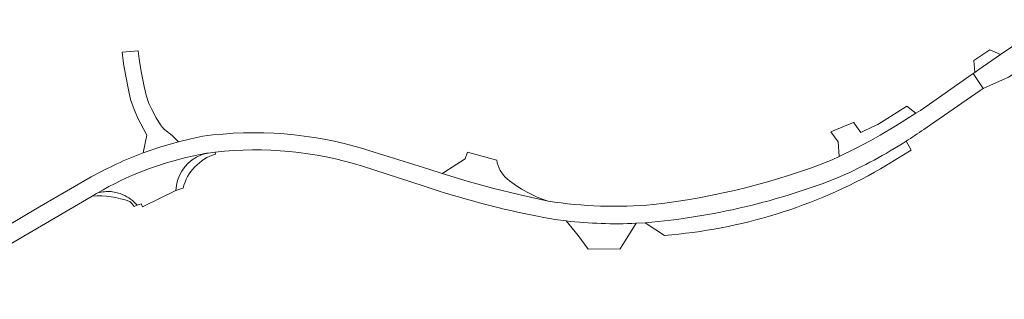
# Model space of a CAD drawing. Header units: metres. Extents: x 166325 to 190320, y 381923 to 404576.
# Tile 977 of 1056: x 181979 to 182165, y 385205 to 385258. Entities that reach past the tile are written whole.
import ezdxf

# ---------------------------------------------------------------- set-up
doc = ezdxf.new("R2010")
doc.units = ezdxf.units.M
for name, color, linetype, lineweight in [('B-WE-VH-VERHARDING_ASFALT-GV', 8, 'Continuous', 18), ('B-WE-VH-VERHARDING_BETON-GV', 8, 'Continuous', 18), ('B-WE-VH-VERHARDING_BETONSTRAATSTEEN-GV', 8, 'Continuous', 18), ('B-WE-VH-VERHARDING_STRAATBAKSTEEN-GV', 8, 'Continuous', 18)]:
    doc.layers.add(name, color=color, linetype=linetype, lineweight=lineweight)

msp = doc.modelspace()

# ---------------------------------------------------------------- linework, layer by layer
at = {"layer": 'B-WE-VH-VERHARDING_ASFALT-GV', "flags": 128}
for points in [[(182149.602, 385236.892), (182150.854, 385237.781), (182160.271, 385244.233), (182160.835, 385244.62), (182158.937, 385247.449), (182158.765, 385247.329), (182148.952, 385240.477), (182148.099, 385239.938), (182144.325, 385237.555), (182141.331, 385235.838), (182139.578, 385234.832), (182136.605, 385233.258), (182133.591, 385231.763), (182132.273, 385231.139)], [(182149.602, 385236.892), (182150.854, 385237.781), (182160.271, 385244.233), (182160.835, 385244.62), (182158.937, 385247.449), (182158.765, 385247.329), (182148.952, 385240.477), (182148.099, 385239.938), (182144.325, 385237.555), (182141.331, 385235.838), (182139.578, 385234.832), (182136.605, 385233.258), (182133.591, 385231.763), (182132.273, 385231.139)], [(182149.602, 385236.892), (182150.854, 385237.781), (182160.271, 385244.233), (182160.835, 385244.62), (182158.937, 385247.449), (182158.765, 385247.329), (182148.952, 385240.477), (182148.099, 385239.938), (182144.325, 385237.555), (182141.331, 385235.838), (182139.578, 385234.832), (182136.605, 385233.258), (182133.591, 385231.763), (182132.273, 385231.139)], [(182013.416, 385235.609), (182011.118, 385235.131), (182008.837, 385234.576), (182005.47, 385233.605), (182002.156, 385232.464)], [(182013.416, 385235.609), (182011.118, 385235.131), (182008.837, 385234.576), (182005.47, 385233.605), (182002.156, 385232.464)], [(182013.416, 385235.609), (182011.118, 385235.131), (182008.837, 385234.576), (182005.47, 385233.605), (182002.156, 385232.464)], [(182014.405, 385232.435), (182015.733, 385232.598)], [(182014.405, 385232.435), (182015.733, 385232.598)], [(182014.405, 385232.435), (182015.733, 385232.598)], [(182078.618, 385223.351), (182073.357, 385224.52), (182068.129, 385225.826), (182063.354, 385227.145), (182058.611, 385228.578), (182056.092, 385229.39), (182044.785, 385232.903), (182043.827, 385233.201)], [(182078.618, 385223.351), (182073.357, 385224.52), (182068.129, 385225.826), (182063.354, 385227.145), (182058.611, 385228.578), (182056.092, 385229.39), (182044.785, 385232.903), (182043.827, 385233.201)], [(182078.618, 385223.351), (182073.357, 385224.52), (182068.129, 385225.826), (182063.354, 385227.145), (182058.611, 385228.578), (182056.092, 385229.39), (182044.785, 385232.903), (182043.827, 385233.201)], [(182012.579, 385232.117), (182013.82, 385232.355)], [(182012.579, 385232.117), (182013.82, 385232.355)], [(182012.579, 385232.117), (182013.82, 385232.355)], [(182043.562, 385229.944), (182055.025, 385226.234), (182058.046, 385225.256)], [(182043.562, 385229.944), (182055.025, 385226.234), (182058.046, 385225.256)], [(182043.562, 385229.944), (182055.025, 385226.234), (182058.046, 385225.256)], [(181992.345, 385227.91), (181982.139, 385222.02), (181967.863, 385213.61), (181963.806, 385211.713), (181963.743, 385211.683), (181962.167, 385210.938), (181959.77, 385209.806), (181959.725, 385209.785)], [(181992.345, 385227.91), (181982.139, 385222.02), (181967.863, 385213.61), (181963.806, 385211.713), (181963.743, 385211.683), (181962.167, 385210.938), (181959.77, 385209.806), (181959.725, 385209.785)], [(181992.345, 385227.91), (181982.139, 385222.02), (181967.863, 385213.61), (181963.806, 385211.713), (181963.743, 385211.683), (181962.167, 385210.938), (181959.77, 385209.806), (181959.725, 385209.785)], [(181993.558, 385224.911), (181994.598, 385225.517)], [(181993.558, 385224.911), (181994.598, 385225.517)], [(181960.786, 385204.804), (181964.316, 385207.426), (181964.438, 385207.516), (181964.526, 385207.576), (181968.885, 385210.526), (181992.539, 385224.316), (181993.353, 385224.791), (181993.558, 385224.911)], [(181960.786, 385204.804), (181964.316, 385207.426), (181964.438, 385207.516), (181964.526, 385207.576), (181968.885, 385210.526), (181992.539, 385224.316), (181993.353, 385224.791), (181993.558, 385224.911)], [(181960.786, 385204.804), (181964.316, 385207.426), (181964.438, 385207.516), (181964.526, 385207.576), (181968.885, 385210.526), (181992.539, 385224.316), (181993.353, 385224.791), (181993.558, 385224.911)], [(182077.856, 385220.236), (182079.96, 385219.904), (182082.072, 385219.627)], [(182077.856, 385220.236), (182079.96, 385219.904), (182082.072, 385219.627)], [(182077.856, 385220.236), (182079.96, 385219.904), (182082.072, 385219.627)], [(182082.072, 385219.627), (182084.341, 385216.853), (182086.213, 385214.276)], [(182082.072, 385219.627), (182084.341, 385216.853), (182086.213, 385214.276)], [(182086.213, 385214.276), (182092.222, 385214.351), (182095.264, 385219.163)], [(182086.213, 385214.276), (182092.222, 385214.351), (182095.264, 385219.163)], [(182095.264, 385219.163), (182096.995, 385219.264), (182097.068, 385219.268)], [(182095.264, 385219.163), (182096.995, 385219.264), (182097.068, 385219.268)], [(182095.264, 385219.163), (182096.995, 385219.264), (182097.068, 385219.268)]]:
    msp.add_lwpolyline(points, dxfattribs=at)
at = {"layer": 'B-WE-VH-VERHARDING_ASFALT-GV'}
for points in [[(182043.827, 385233.201, 0.1079897), (182013.416, 385235.609)], [(182043.827, 385233.201, 0.1079897), (182013.416, 385235.609)], [(182146.255, 385234.657, 0.0104058), (182149.602, 385236.892)], [(182146.255, 385234.657, 0.0104058), (182149.602, 385236.892)], [(182146.255, 385234.657, 0.0104058), (182149.602, 385236.892)], [(182133.895, 385227.991, 0.0365773), (182146.255, 385234.657)], [(182133.895, 385227.991, 0.0365773), (182146.255, 385234.657)], [(182133.895, 385227.991, 0.0365773), (182146.255, 385234.657)], [(182015.733, 385232.598, -0.1039889), (182043.562, 385229.944)], [(182015.733, 385232.598, -0.1039889), (182043.562, 385229.944)], [(182015.733, 385232.598, -0.1039889), (182043.562, 385229.944)], [(182002.156, 385232.464, 0.0391692), (181992.345, 385227.91)], [(182002.156, 385232.464, 0.0391692), (181992.345, 385227.91)], [(182002.156, 385232.464, 0.0391692), (181992.345, 385227.91)], [(181994.598, 385225.517, -0.076292), (182012.579, 385232.117)], [(181994.598, 385225.517, -0.076292), (182012.579, 385232.117)], [(182013.82, 385232.355, -0.0035855), (182014.405, 385232.435)], [(182013.82, 385232.355, -0.0035855), (182014.405, 385232.435)], [(182013.82, 385232.355, -0.0035855), (182014.405, 385232.435)], [(182132.273, 385231.139, -0.0662169), (182098.503, 385222.721)], [(182132.273, 385231.139, -0.0662169), (182098.503, 385222.721)], [(182132.273, 385231.139, -0.0662169), (182098.503, 385222.721)], [(182097.068, 385219.268, 0.0743762), (182133.895, 385227.991)], [(182097.068, 385219.268, 0.0743762), (182133.895, 385227.991)], [(182097.068, 385219.268, 0.0743762), (182133.895, 385227.991)], [(182058.046, 385225.256, 0.0280559), (182077.856, 385220.236)], [(182058.046, 385225.256, 0.0280559), (182077.856, 385220.236)], [(182058.046, 385225.256, 0.0280559), (182077.856, 385220.236)], [(182098.503, 385222.721, -0.0609514), (182078.618, 385223.351)], [(182098.503, 385222.721, -0.0609514), (182078.618, 385223.351)], [(182098.503, 385222.721, -0.0609514), (182078.618, 385223.351)], [(182082.072, 385219.627, 0.0409313), (182095.264, 385219.163)], [(182082.072, 385219.627, 0.0409313), (182095.264, 385219.163)], [(182095.264, 385219.163, -0.0409313), (182082.072, 385219.627)], [(182082.072, 385219.627, 0.0409313), (182095.264, 385219.163)], [(182095.264, 385219.163, -0.0409313), (182082.072, 385219.627)]]:
    msp.add_lwpolyline(points, format="xyb", dxfattribs=at)
at = {"layer": 'B-WE-VH-VERHARDING_BETON-GV', "flags": 128}
for points in [[(182015.806, 385232.25), (182015.733, 385232.598), (182014.405, 385232.435)], [(182015.806, 385232.25), (182015.733, 385232.598), (182014.405, 385232.435)], [(182015.806, 385232.25), (182015.733, 385232.598), (182014.405, 385232.435)], [(182008.342, 385225.338), (182008.48, 385225.406), (182009.473, 385225.756), (182009.673, 385225.826)], [(182008.342, 385225.338), (182008.48, 385225.406), (182009.473, 385225.756), (182009.673, 385225.826)], [(182008.342, 385225.338), (182008.48, 385225.406), (182009.473, 385225.756), (182009.673, 385225.826)], [(181993.558, 385224.911), (181993.353, 385224.791), (181992.539, 385224.316)], [(181993.558, 385224.911), (181993.353, 385224.791), (181992.539, 385224.316)], [(181993.558, 385224.911), (181993.353, 385224.791), (181992.539, 385224.316)], [(182000.462, 385222.366), (182000.986, 385222.567)], [(182000.462, 385222.366), (182000.986, 385222.567)], [(182000.462, 385222.366), (182000.986, 385222.567)]]:
    msp.add_lwpolyline(points, dxfattribs=at)
at = {"layer": 'B-WE-VH-VERHARDING_BETON-GV'}
for points in [[(182012.237, 385231.66, 0.2662909), (182008.342, 385225.338)], [(182012.237, 385231.66, 0.2662909), (182008.342, 385225.338)], [(182009.673, 385225.826, -0.2576253), (182015.806, 385232.25)], [(182009.673, 385225.826, -0.2576253), (182015.806, 385232.25)], [(182009.673, 385225.826, -0.2576253), (182015.806, 385232.25)], [(182014.405, 385232.435, 0.0778917), (182012.237, 385231.66)], [(182014.405, 385232.435, 0.0778917), (182012.237, 385231.66)], [(181996.079, 385225.141, 0.0888739), (181993.558, 385224.911)], [(181996.079, 385225.141, 0.0888739), (181993.558, 385224.911)], [(181996.079, 385225.141, 0.0888739), (181993.558, 385224.911)], [(181998.329, 385224.568, 0.0812691), (181996.079, 385225.141)], [(181998.329, 385224.568, 0.0812691), (181996.079, 385225.141)], [(181998.329, 385224.568, 0.0812691), (181996.079, 385225.141)], [(181992.539, 385224.316, -0.1022635), (181999.597, 385223.284)], [(181992.539, 385224.316, -0.1022635), (181999.597, 385223.284)], [(181992.539, 385224.316, -0.1022635), (181999.597, 385223.284)], [(182000.986, 385222.567, 0.1176715), (181998.329, 385224.568)], [(182000.986, 385222.567, 0.1176715), (181998.329, 385224.568)], [(181999.597, 385223.284, -0.0465596), (182000.462, 385222.366)], [(181999.597, 385223.284, -0.0465596), (182000.462, 385222.366)], [(181999.597, 385223.284, -0.0465596), (182000.462, 385222.366)]]:
    msp.add_lwpolyline(points, format="xyb", dxfattribs=at)
at = {"layer": 'B-WE-VH-VERHARDING_BETONSTRAATSTEEN-GV', "flags": 128}
for points in [[(182165.628, 385246.8), (182176.038, 385253.596), (182173.562, 385257.628), (182171.269, 385256.033), (182166.583, 385252.771), (182164.077, 385251.027), (182160.017, 385248.201), (182159.257, 385247.672), (182158.937, 385247.449), (182160.835, 385244.62), (182160.922, 385244.679), (182162.099, 385245.21)], [(182165.628, 385246.8), (182176.038, 385253.596), (182173.562, 385257.628), (182171.269, 385256.033), (182166.583, 385252.771), (182164.077, 385251.027), (182160.017, 385248.201), (182159.257, 385247.672), (182158.937, 385247.449), (182160.835, 385244.62), (182160.922, 385244.679), (182162.099, 385245.21)], [(182165.628, 385246.8), (182176.038, 385253.596), (182173.562, 385257.628), (182171.269, 385256.033), (182166.583, 385252.771), (182164.077, 385251.027), (182160.017, 385248.201), (182159.257, 385247.672), (182158.937, 385247.449), (182160.835, 385244.62), (182160.922, 385244.679), (182162.099, 385245.21)], [(182162.104, 385251.906), (182159.059, 385249.911), (182159.257, 385247.672), (182160.017, 385248.201), (182164.077, 385251.027)], [(182162.104, 385251.906), (182159.059, 385249.911), (182159.257, 385247.672), (182160.017, 385248.201), (182164.077, 385251.027)], [(182162.104, 385251.906), (182159.059, 385249.911), (182159.257, 385247.672), (182160.017, 385248.201), (182164.077, 385251.027)], [(182148.099, 385239.938), (182146.4, 385241.306), (182140.913, 385237.853), (182139.92, 385237.382), (182138.066, 385236.502), (182137.712, 385236.334), (182136.391, 385238.121), (182136.44, 385238.299), (182132.032, 385236.416), (182133.407, 385234.523), (182133.591, 385231.763), (182136.605, 385233.258), (182139.578, 385234.832), (182141.331, 385235.838), (182144.325, 385237.555)], [(182148.099, 385239.938), (182146.4, 385241.306), (182140.913, 385237.853), (182139.92, 385237.382), (182138.066, 385236.502), (182137.712, 385236.334), (182136.391, 385238.121), (182136.44, 385238.299), (182132.032, 385236.416), (182133.407, 385234.523), (182133.591, 385231.763), (182136.605, 385233.258), (182139.578, 385234.832), (182141.331, 385235.838), (182144.325, 385237.555)]]:
    msp.add_lwpolyline(points, close=True, dxfattribs=at)
at = {"layer": 'B-WE-VH-VERHARDING_BETONSTRAATSTEEN-GV'}
for points in [[(182146.255, 385234.657, -0.0365773), (182133.895, 385227.991)], [(182146.255, 385234.657, -0.0365773), (182133.895, 385227.991)], [(182012.579, 385232.117, 0.076292), (181994.598, 385225.517)], [(182012.579, 385232.117, 0.076292), (181994.598, 385225.517)], [(182012.579, 385232.117, 0.076292), (181994.598, 385225.517)], [(182008.342, 385225.338, -0.2662909), (182012.237, 385231.66)], [(182008.342, 385225.338, -0.2662909), (182012.237, 385231.66)], [(182008.342, 385225.338, -0.2662909), (182012.237, 385231.66)], [(182012.237, 385231.66, -0.0778917), (182014.405, 385232.435)], [(182012.237, 385231.66, -0.0778917), (182014.405, 385232.435)], [(182012.237, 385231.66, -0.0778917), (182014.405, 385232.435)], [(182014.405, 385232.435, 0.0035855), (182013.82, 385232.355)], [(182014.405, 385232.435, 0.0035855), (182013.82, 385232.355)], [(182100.637, 385216.884, 0.1107357), (182141.437, 385229.454)], [(182100.637, 385216.884, 0.1107357), (182141.437, 385229.454)], [(182133.895, 385227.991, -0.0743762), (182097.068, 385219.268)], [(182133.895, 385227.991, -0.0743762), (182097.068, 385219.268)], [(181993.558, 385224.911, -0.0888739), (181996.079, 385225.141)], [(181993.558, 385224.911, -0.0888739), (181996.079, 385225.141)], [(181996.079, 385225.141, -0.0812691), (181998.329, 385224.568)], [(181996.079, 385225.141, -0.0812691), (181998.329, 385224.568)], [(181998.329, 385224.568, -0.1176715), (182000.986, 385222.567)], [(181998.329, 385224.568, -0.1176715), (182000.986, 385222.567)], [(181998.329, 385224.568, -0.1176715), (182000.986, 385222.567)]]:
    msp.add_lwpolyline(points, format="xyb", dxfattribs=at)
at = {"layer": 'B-WE-VH-VERHARDING_BETONSTRAATSTEEN-GV', "flags": 128}
for points in [[(182141.437, 385229.454), (182147.209, 385232.978), (182147.151, 385233.079), (182146.255, 385234.657)], [(182141.437, 385229.454), (182147.209, 385232.978), (182147.151, 385233.079), (182146.255, 385234.657)], [(182013.82, 385232.355), (182012.579, 385232.117)], [(182013.82, 385232.355), (182012.579, 385232.117)], [(181994.598, 385225.517), (181993.558, 385224.911)], [(181994.598, 385225.517), (181993.558, 385224.911)], [(181994.598, 385225.517), (181993.558, 385224.911)], [(182000.986, 385222.567), (182001.778, 385222.872), (182002.034, 385222.25), (182008.342, 385225.338)], [(182000.986, 385222.567), (182001.778, 385222.872), (182002.034, 385222.25), (182008.342, 385225.338)], [(182000.986, 385222.567), (182001.778, 385222.872), (182002.034, 385222.25), (182008.342, 385225.338)], [(182097.068, 385219.268), (182096.995, 385219.264), (182100.637, 385216.884)], [(182097.068, 385219.268), (182096.995, 385219.264), (182100.637, 385216.884)]]:
    msp.add_lwpolyline(points, dxfattribs=at)
at = {"layer": 'B-WE-VH-VERHARDING_STRAATBAKSTEEN-GV', "flags": 128}
msp.add_lwpolyline([(181998.189, 385251.508), (181998.449, 385249.275), (181998.839, 385246.953), (181999.356, 385244.361), (181999.763, 385242.544), (182000.42, 385240.647), (182001.15, 385239.048), (182002.817, 385235.821), (182002.156, 385232.464), (182005.47, 385233.605), (182008.837, 385234.576), (182008.51, 385234.892), (182007.643, 385235.731), (182006.197, 385236.862), (182005.795, 385237.274), (182005.443, 385237.758), (182004.606, 385239.081), (182003.775, 385240.667), (182003.242, 385241.798), (182002.694, 385243.377), (182002.333, 385244.991), (182001.832, 385247.502), (182001.463, 385249.703), (182001.223, 385251.76)], close=True, dxfattribs=at)
msp.add_lwpolyline([(181998.189, 385251.508), (181998.449, 385249.275), (181998.839, 385246.953), (181999.356, 385244.361), (181999.763, 385242.544), (182000.42, 385240.647), (182001.15, 385239.048), (182002.817, 385235.821), (182002.156, 385232.464), (182005.47, 385233.605), (182008.837, 385234.576), (182008.51, 385234.892), (182007.643, 385235.731), (182006.197, 385236.862), (182005.795, 385237.274), (182005.443, 385237.758), (182004.606, 385239.081), (182003.775, 385240.667), (182003.242, 385241.798), (182002.694, 385243.377), (182002.333, 385244.991), (182001.832, 385247.502), (182001.463, 385249.703), (182001.223, 385251.76)], close=True, dxfattribs=at)
msp.add_lwpolyline([(181998.189, 385251.508), (181998.449, 385249.275), (181998.839, 385246.953), (181999.356, 385244.361), (181999.763, 385242.544), (182000.42, 385240.647), (182001.15, 385239.048), (182002.817, 385235.821), (182002.156, 385232.464), (182005.47, 385233.605), (182008.837, 385234.576), (182008.51, 385234.892), (182007.643, 385235.731), (182006.197, 385236.862), (182005.795, 385237.274), (182005.443, 385237.758), (182004.606, 385239.081), (182003.775, 385240.667), (182003.242, 385241.798), (182002.694, 385243.377), (182002.333, 385244.991), (182001.832, 385247.502), (182001.463, 385249.703), (182001.223, 385251.76)], close=True, dxfattribs=at)
msp.add_lwpolyline([(182068.936, 385231.077), (182063.419, 385232.573), (182062.97, 385231.33), (182058.949, 385228.791), (182058.611, 385228.578), (182063.354, 385227.145), (182068.129, 385225.826), (182073.357, 385224.52), (182078.618, 385223.351)], dxfattribs=at)
msp.add_lwpolyline([(182068.936, 385231.077), (182063.419, 385232.573), (182062.97, 385231.33), (182058.949, 385228.791), (182058.611, 385228.578), (182063.354, 385227.145), (182068.129, 385225.826), (182073.357, 385224.52), (182078.618, 385223.351)], dxfattribs=at)
at = {"layer": 'B-WE-VH-VERHARDING_STRAATBAKSTEEN-GV'}
for points in [[(182070.907, 385227.543, -0.1818725), (182068.936, 385231.077)], [(182070.907, 385227.543, -0.1818725), (182068.936, 385231.077)], [(182078.618, 385223.351, -0.0915135), (182070.907, 385227.543)], [(182078.618, 385223.351, -0.0915135), (182070.907, 385227.543)]]:
    msp.add_lwpolyline(points, format="xyb", dxfattribs=at)

doc.saveas('drawing.dxf')
